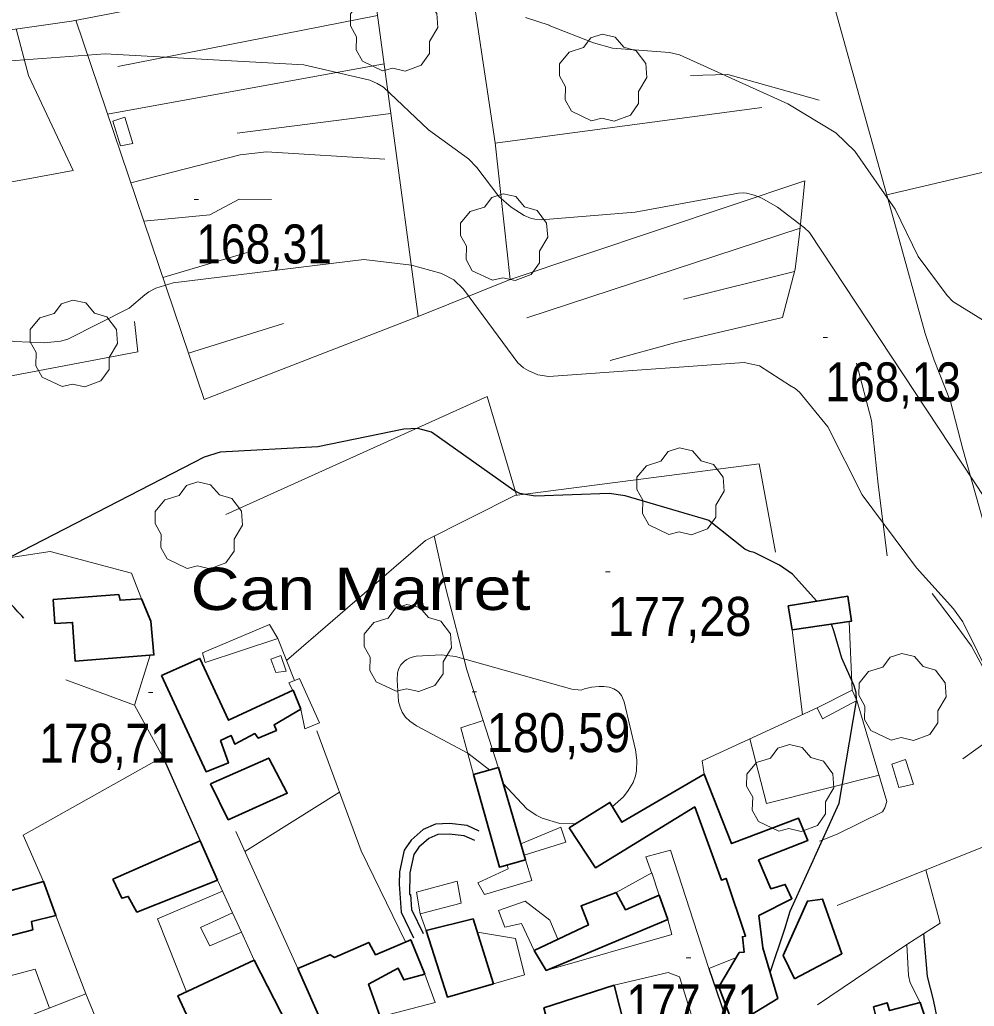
# Model space of a CAD drawing. Extents: x 480269 to 484877, y 4383588 to 4386804.
# Drawn here: x 480580.6 to 480794.8, y 4385573.2 to 4385794.6 of the extents above; entities that cross this region are included whole.
import ezdxf
from ezdxf.enums import TextEntityAlignment as Align

# ---------------------------------------------------------------- set-up
doc = ezdxf.new("R2010")
doc.units = 0
doc.header["$LTSCALE"] = 3.8
doc.linetypes.add('LONG_DASHED', pattern=[7.5, 6, -1.5])
doc.linetypes.add('MEDIUM_DASHED', pattern=[4.5, 3, -1.5])
for name, color, linetype, lineweight in [('25', 7, 'LONG_DASHED', 25), ('29', 7, 'Continuous', 13), ('38', 7, 'Continuous', 25), ('46', 7, 'Continuous', 25), ('47', 7, 'Continuous', 35), ('51', 7, 'Continuous', 13), ('7', 7, 'Continuous', 13), ('8', 7, 'Continuous', 25), ('9', 7, 'Continuous', 13)]:
    doc.layers.add(name, color=color, linetype=linetype, lineweight=lineweight)
doc.layers.add('5', color=7, linetype='Continuous')

msp = doc.modelspace()

# ---------------------------------------------------------------- linework, layer by layer
at = {"layer": '25'}
msp.add_lwpolyline([(480789.22, 4385557.02), (480788.11, 4385561.79), (480787.34, 4385566.1), (480785.63, 4385574.69), (480784.28, 4385579.89), (480783.43, 4385589.53)], dxfattribs=at)
at = {"layer": '29'}
for points in [[(480662.01, 4385783.18), (480657.47, 4385785.3), (480656.06, 4385787.84), (480656.16, 4385790.82), (480654.79, 4385793.23), (480654.83, 4385795.98), (480656.99, 4385798.58), (480660.18, 4385799.58), (480661.83, 4385801.77), (480664.4, 4385802.6), (480667.26, 4385801.95), (480669.21, 4385799.68), (480672.02, 4385798.86), (480674.15, 4385796.01), (480674.39, 4385792.88), (480672.51, 4385789.73), (480672.51, 4385787.05), (480670.69, 4385784.44), (480667.07, 4385783.1), (480664.3, 4385783.73)], [(480708.91, 4385771.96), (480704.37, 4385774.08), (480702.96, 4385776.62), (480703.06, 4385779.6), (480701.69, 4385782.01), (480701.73, 4385784.76), (480703.89, 4385787.36), (480707.08, 4385788.36), (480708.73, 4385790.55), (480711.3, 4385791.38), (480714.16, 4385790.73), (480716.11, 4385788.46), (480718.92, 4385787.64), (480721.05, 4385784.79), (480721.29, 4385781.66), (480719.41, 4385778.51), (480719.41, 4385775.83), (480717.59, 4385773.22), (480713.97, 4385771.88), (480711.2, 4385772.51)], [(480686.67, 4385736.16), (480682.13, 4385738.28), (480680.72, 4385740.82), (480680.82, 4385743.8), (480679.45, 4385746.21), (480679.49, 4385748.96), (480681.65, 4385751.56), (480684.84, 4385752.56), (480686.49, 4385754.75), (480689.06, 4385755.58), (480691.92, 4385754.93), (480693.87, 4385752.66), (480696.68, 4385751.84), (480698.81, 4385748.99), (480699.05, 4385745.86), (480697.17, 4385742.71), (480697.17, 4385740.03), (480695.35, 4385737.42), (480691.73, 4385736.08), (480688.96, 4385736.71)], [(480590.13, 4385712.29), (480585.59, 4385714.41), (480584.18, 4385716.95), (480584.28, 4385719.93), (480582.91, 4385722.34), (480582.95, 4385725.09), (480585.11, 4385727.69), (480588.3, 4385728.69), (480589.95, 4385730.88), (480592.52, 4385731.71), (480595.38, 4385731.06), (480597.33, 4385728.79), (480600.14, 4385727.97), (480602.27, 4385725.12), (480602.51, 4385721.99), (480600.63, 4385718.84), (480600.63, 4385716.16), (480598.81, 4385713.55), (480595.19, 4385712.21), (480592.42, 4385712.84)], [(480726.25, 4385679.13), (480721.71, 4385681.25), (480720.3, 4385683.79), (480720.4, 4385686.77), (480719.03, 4385689.18), (480719.07, 4385691.93), (480721.23, 4385694.53), (480724.42, 4385695.53), (480726.07, 4385697.72), (480728.64, 4385698.55), (480731.5, 4385697.9), (480733.45, 4385695.63), (480736.26, 4385694.81), (480738.39, 4385691.96), (480738.63, 4385688.83), (480736.75, 4385685.68), (480736.75, 4385683), (480734.93, 4385680.39), (480731.31, 4385679.05), (480728.54, 4385679.68)], [(480618.17, 4385671.48), (480613.63, 4385673.6), (480612.22, 4385676.14), (480612.32, 4385679.12), (480610.95, 4385681.53), (480610.99, 4385684.28), (480613.15, 4385686.88), (480616.34, 4385687.88), (480617.99, 4385690.07), (480620.56, 4385690.9), (480623.42, 4385690.25), (480625.37, 4385687.98), (480628.18, 4385687.16), (480630.31, 4385684.31), (480630.55, 4385681.18), (480628.67, 4385678.03), (480628.67, 4385675.35), (480626.85, 4385672.74), (480623.23, 4385671.4), (480620.46, 4385672.03)], [(480665.07, 4385643.94), (480660.53, 4385646.06), (480659.12, 4385648.6), (480659.22, 4385651.58), (480657.85, 4385653.99), (480657.89, 4385656.74), (480660.05, 4385659.34), (480663.24, 4385660.34), (480664.89, 4385662.53), (480667.46, 4385663.36), (480670.32, 4385662.71), (480672.27, 4385660.44), (480675.08, 4385659.62), (480677.21, 4385656.77), (480677.45, 4385653.64), (480675.57, 4385650.49), (480675.57, 4385647.81), (480673.75, 4385645.2), (480670.13, 4385643.86), (480667.36, 4385644.49)], [(480776.08, 4385632.95), (480771.54, 4385635.07), (480770.13, 4385637.61), (480770.23, 4385640.59), (480768.86, 4385643), (480768.9, 4385645.75), (480771.06, 4385648.35), (480774.25, 4385649.35), (480775.9, 4385651.54), (480778.47, 4385652.37), (480781.33, 4385651.72), (480783.28, 4385649.45), (480786.09, 4385648.63), (480788.22, 4385645.78), (480788.46, 4385642.65), (480786.58, 4385639.5), (480786.58, 4385636.82), (480784.76, 4385634.21), (480781.14, 4385632.87), (480778.37, 4385633.5)], [(480750.89, 4385612.53), (480746.35, 4385614.65), (480744.94, 4385617.19), (480745.04, 4385620.17), (480743.67, 4385622.58), (480743.71, 4385625.33), (480745.87, 4385627.93), (480749.06, 4385628.93), (480750.71, 4385631.12), (480753.28, 4385631.95), (480756.14, 4385631.3), (480758.09, 4385629.03), (480760.9, 4385628.21), (480763.03, 4385625.36), (480763.27, 4385622.23), (480761.39, 4385619.08), (480761.39, 4385616.4), (480759.57, 4385613.79), (480755.95, 4385612.45), (480753.18, 4385613.08)]]:
    msp.add_lwpolyline(points, close=True, dxfattribs=at)
at = {"layer": '38'}
msp.add_lwpolyline([(480683.69, 4385612.53), (480680.98, 4385613.79), (480677.04, 4385614.21), (480673.87, 4385614.09), (480671.13, 4385612.86), (480668.39, 4385610.51), (480666.81, 4385608.24), (480665.78, 4385603.42), (480665.73, 4385600.65), (480665.75, 4385600.65), (480666.16, 4385594.32), (480668.96, 4385588.56)], dxfattribs=at)
at = {"layer": '38', "linetype": 'MEDIUM_DASHED'}
msp.add_lwpolyline([(480682.7, 4385610.39), (480680.34, 4385611.49), (480676.95, 4385611.85), (480674.42, 4385611.76), (480672.4, 4385610.85), (480670.15, 4385608.92), (480669.01, 4385607.28), (480668.13, 4385603.15), (480668.05, 4385598.3), (480668.26, 4385598.3), (480668.48, 4385594.93), (480671.08, 4385589.58)], dxfattribs=at)
at = {"layer": '38', "linetype": 'LONG_DASHED'}
msp.add_spline([(480581.52, 4385660.35), (480575.47, 4385668.31), (480574.01, 4385673.25), (480573.02, 4385678.22), (480572.49, 4385687.71), (480572.22, 4385691.28), (480571.08, 4385696.22), (480568.68, 4385698.57), (480562.03, 4385697.91), (480552.36, 4385693.99), (480535.36, 4385688.96)], degree=3, dxfattribs=at)
at = {"layer": '46'}
msp.add_line((480612.69, 4385629.17), (480621.04, 4385610.34), dxfattribs=at)
msp.add_lwpolyline([(480735.22, 4385581.68), (480740.55, 4385566.01), (480747.84, 4385546.91), (480766.46, 4385553.39)], dxfattribs=at)
at = {"layer": '47', "lineweight": 13}
for p, q in [((480643.64, 4385639.89), (480644.55, 4385635.5)), ((480595.38, 4385576.04), (480588.69, 4385593.57))]:
    msp.add_line(p, q, dxfattribs=at)
for points in [[(480605.95, 4385766.87), (480604.18, 4385772.76), (480601.51, 4385771.88), (480603.22, 4385766.31)], [(480621.58, 4385652.5), (480636.63, 4385658.9), (480638.51, 4385655.76), (480622.22, 4385650.35)], [(480639.14, 4385651.95), (480640.33, 4385648.45), (480638.06, 4385648.1), (480636.94, 4385651.13)], [(480760.68, 4385637.69), (480759.53, 4385640.16), (480767.39, 4385644.17), (480768.44, 4385641.83)], [(480779.36, 4385628.61), (480781.14, 4385623.06), (480777.83, 4385622.28), (480776.23, 4385627.55)], [(480669.62, 4385598.82), (480670.42, 4385593.97), (480679.63, 4385596.32), (480678.74, 4385601.3)], [(480623.22, 4385586.78), (480630.32, 4385589.81), (480628.3, 4385594.21), (480621.15, 4385590.87)]]:
    msp.add_lwpolyline(points, close=True, dxfattribs=at)
at = {"layer": '47'}
for points in [[(480607.92, 4385664.69), (480609.98, 4385659.67), (480610.7, 4385652.08), (480593, 4385650.68), (480592.45, 4385659.37), (480588.44, 4385659.15), (480588.11, 4385664.47), (480602.8, 4385665.61), (480603.11, 4385664.32)], [(480766.41, 4385665.25), (480767.24, 4385659.65), (480753.86, 4385657.71), (480753, 4385663.06)], [(480612.42, 4385647.45), (480622.4, 4385625.85), (480627.42, 4385627.82), (480625.66, 4385632.86), (480627.99, 4385633.99), (480628.83, 4385632.06), (480633.35, 4385634.4), (480634.1, 4385633.38), (480638.17, 4385635.13), (480637.64, 4385636.38), (480643.65, 4385639.89), (480641.92, 4385644.15), (480627.42, 4385637.39), (480621.02, 4385651.27)], [(480623.39, 4385623.13), (480627.36, 4385615.06), (480640.59, 4385621.01), (480636.46, 4385628.9)], [(480694.06, 4385606.08), (480687.99, 4385626.78), (480682.38, 4385625.23), (480688.22, 4385604.44)], [(480703.85, 4385613.25), (480709.75, 4385604.32), (480732.05, 4385617.96), (480738.02, 4385601.52), (480739.06, 4385601.92), (480743.44, 4385588.98), (480742.72, 4385588.81), (480743.13, 4385585.39), (480742.01, 4385585.25), (480737.46, 4385577.55), (480740.77, 4385568.91), (480750.66, 4385574.93), (480747.31, 4385586.32), (480746.41, 4385593.55), (480753.84, 4385597.33), (480752.35, 4385600.56), (480749.1, 4385599.58), (480746.38, 4385606.07), (480757.39, 4385610.41), (480755.31, 4385615.45), (480740.29, 4385609.71), (480734.17, 4385625.3), (480715.71, 4385614.52), (480713.01, 4385618.98)], [(480601.45, 4385601.73), (480621.04, 4385610.34), (480624.93, 4385601.55), (480606.86, 4385594.37), (480604.94, 4385597.88), (480603.52, 4385597.44)], [(480571.01, 4385584.29), (480566.57, 4385599.17), (480575.26, 4385601.57), (480576.16, 4385598.51), (480585.93, 4385601.21), (480588.69, 4385593.57), (480583.24, 4385592.27), (480583.49, 4385590.39), (480575.37, 4385588.24), (480574.85, 4385590.14), (480572.58, 4385589.7), (480573.61, 4385585.17)], [(480695.98, 4385585.74), (480698.69, 4385581.28), (480725.99, 4385592.67), (480724.06, 4385598.14), (480716.47, 4385594.88), (480714.39, 4385598.78), (480706.52, 4385595.73), (480708.17, 4385591.47)], [(480754.39, 4385579.37), (480765.05, 4385584.99), (480760.71, 4385597.28), (480757.31, 4385596.83), (480751.87, 4385584.63)], [(480686.92, 4385578.26), (480682.31, 4385592.82), (480671.74, 4385590.22), (480676.54, 4385575.29)], [(480671.51, 4385580.4), (480668.3, 4385588.14), (480660.39, 4385584.79), (480658.9, 4385587.54), (480651.18, 4385584.17), (480650.2, 4385584.78), (480642.96, 4385581.67), (480648.76, 4385568.7), (480650.9, 4385567.89), (480661.43, 4385570.88), (480658.86, 4385578.2), (480665.53, 4385581.74), (480666.8, 4385579.12)], [(480633.19, 4385583.53), (480640.63, 4385568.95), (480614.59, 4385557.75), (480613.02, 4385561.5), (480602.91, 4385557.67), (480600.99, 4385562.37), (480618.46, 4385570.38), (480616.06, 4385575.57)], [(480700.24, 4385564.97), (480698.2, 4385572.88), (480713.99, 4385577.95), (480716.35, 4385568.55), (480713.82, 4385567.71), (480714.57, 4385564.17), (480713.08, 4385563.87), (480711.8, 4385564.46), (480707.16, 4385563.43), (480705.65, 4385566.47)], [(480759.2, 4385564.8), (480773.14, 4385569.23), (480772.16, 4385573.07), (480775.2, 4385574.01), (480775.77, 4385572.24), (480782.6, 4385574.09), (480786.93, 4385561.05), (480766.46, 4385553.39), (480765.44, 4385555.92), (480762.52, 4385554.84)]]:
    msp.add_lwpolyline(points, close=True, dxfattribs=at)
at = {"layer": '47', "lineweight": 13}
for points in [[(480644.55, 4385635.5), (480647.84, 4385636.8), (480643.35, 4385646.78), (480641, 4385645.81), (480642.03, 4385643.75)], [(480693.77, 4385607.1), (480703.12, 4385610.01), (480702, 4385613.39), (480693.02, 4385609.66)], [(480694.06, 4385606.08), (480695.47, 4385601.41), (480684.86, 4385598.33), (480683.34, 4385600.89), (480690.19, 4385604.05), (480689.96, 4385604.93)], [(480695.98, 4385585.74), (480693.15, 4385591.78), (480689.43, 4385590.94), (480688.04, 4385594.69), (480693.98, 4385596.83), (480699.51, 4385592.53), (480701.33, 4385588.26)], [(480582.39, 4385570.89), (480595.38, 4385576.04), (480600.99, 4385562.37)]]:
    msp.add_lwpolyline(points, dxfattribs=at)
at = {"layer": '51'}
for p, q in [((480660.86, 4385795.61), (480602.6, 4385784.1)), ((480600.29, 4385773.45), (480662.34, 4385784.7)), ((480775.13, 4385755.32), (480884.44, 4385781.21)), ((480663.85, 4385773.55), (480629.37, 4385769.16)), ((480687.27, 4385766.93), (480747.09, 4385774.96)), ((480755.68, 4385747.86), (480694.4, 4385727.74)), ((480612.69, 4385736.79), (480631.65, 4385742.35)), ((480729.55, 4385731.94), (480754.41, 4385738.14)), ((480618.45, 4385719.76), (480639.78, 4385726.45)), ((480767.39, 4385644.17), (480766.66, 4385659.57)), ((480756.23, 4385638.65), (480753.86, 4385657.71)), ((480642.24, 4385646.33), (480638.51, 4385655.76)), ((480606.35, 4385640.76), (480590.94, 4385646.45)), ((480631.11, 4385607.92), (480652.31, 4385621.29)), ((480642.96, 4385581.67), (480629.06, 4385612.45)), ((480585.93, 4385601.21), (480581.38, 4385611.65)), ((480628.3, 4385594.21), (480624.93, 4385601.55)), ((480671.74, 4385590.22), (480670.42, 4385593.97)), ((480633.19, 4385583.53), (480630.32, 4385589.81))]:
    msp.add_line(p, q, dxfattribs=at)
for points in [[(480809.11, 4385613.96), (480800.82, 4385667.81), (480792.16, 4385698.24), (480789.45, 4385708.93), (480785.77, 4385718.23), (480783.71, 4385724.17), (480777.08, 4385748.29), (480759.62, 4385811), (480763.44, 4385813.83), (480767.31, 4385815.79), (480774.14, 4385820.71), (480782.4, 4385828.04), (480786.28, 4385835.7), (480790.32, 4385842.86), (480793.62, 4385850.58), (480795.12, 4385854.68), (480797.54, 4385862.39), (480798.22, 4385865.4)], [(480527.34, 4385776.59), (480567.42, 4385790.78), (480592.2, 4385794.32), (480658.53, 4385807.06), (480680.6, 4385811.47), (480687.26, 4385767.03), (480690.66, 4385736.36)], [(480659.28, 4385807.21), (480663.92, 4385773.02), (480669.99, 4385728)], [(480756.73, 4385758.47), (480690.66, 4385736.36), (480669.99, 4385728), (480621.95, 4385709.39), (480593.16, 4385794.5)], [(480528.15, 4385748.88), (480592.55, 4385760.76), (480582.53, 4385782.14), (480579.8, 4385792.55)], [(480731.09, 4385782.11), (480739.43, 4385782.36), (480759.96, 4385776.55)], [(480605.52, 4385757.99), (480630.03, 4385764.31), (480635.95, 4385765.01), (480662.47, 4385763.31)], [(480751.76, 4385727.81), (480754.55, 4385738.67), (480755.55, 4385746.6), (480756.73, 4385758.47)], [(480608.42, 4385749.41), (480623.22, 4385750.85), (480629.82, 4385754.35), (480637.04, 4385754.25)], [(480751.76, 4385727.81), (480727.81, 4385722.17), (480713.03, 4385718.11)], [(480571.59, 4385713.35), (480607.08, 4385720.06), (480606.32, 4385726.9)], [(480768.31, 4385717.54), (480771.73, 4385704.67), (480773.17, 4385690.28), (480775.19, 4385674.34)], [(480692.04, 4385687.89), (480685.5, 4385710.05), (480626.83, 4385683.55)], [(480537.84, 4385676.46), (480537.47, 4385689.05), (480567.49, 4385697.14), (480572.19, 4385672.96), (480587.41, 4385675.29), (480605.69, 4385670.43), (480607.92, 4385664.69)], [(480640.46, 4385650.85), (480671.6, 4385677.77), (480691.64, 4385687.84), (480746.49, 4385694.99), (480750.17, 4385675.1)], [(480688.04, 4385626.66), (480680.92, 4385648.71), (480676.19, 4385666.94), (480673.6, 4385678.78)], [(480792.21, 4385628.72), (480798, 4385632.93), (480799.42, 4385639.98), (480797.54, 4385647.68), (480794.15, 4385654.05), (480790.21, 4385659.33), (480785.29, 4385665.86), (480785.29, 4385665.86)], [(480609.84, 4385652.02), (480606.35, 4385640.76), (480612.69, 4385629.17), (480581.38, 4385611.65)], [(480768.44, 4385641.83), (480775.15, 4385619.14), (480774.69, 4385617.77), (480774.18, 4385616.88), (480764.01, 4385611.83), (480760, 4385610.3)], [(480734.17, 4385625.3), (480733.68, 4385628.31), (480759.53, 4385640.16)], [(480684.59, 4385637.38), (480679.55, 4385635.69), (480682.38, 4385625.23)], [(480667.12, 4385587.65), (480657.17, 4385608.13), (480647.22, 4385635)], [(480773.4, 4385625.05), (480748.14, 4385618.69), (480744.42, 4385633.23)], [(480764.03, 4385595.84), (480809.11, 4385613.96), (480810.46, 4385574.82)], [(480741.37, 4385584.16), (480735.22, 4385581.68), (480726.57, 4385608.23), (480721.06, 4385606.73), (480722.42, 4385603.03)], [(480714.39, 4385598.78), (480722.38, 4385603.14), (480724.06, 4385598.14)], [(480779.62, 4385587.08), (480787.11, 4385591.9), (480783.89, 4385603.82)], [(480618.02, 4385576.48), (480611.47, 4385592.86), (480626.06, 4385599.08)], [(480725.99, 4385592.67), (480726.9, 4385589.35), (480698.69, 4385581.28)], [(480686.92, 4385578.26), (480693.82, 4385580.25), (480691.8, 4385588.45), (480683.27, 4385589.81)], [(480782.6, 4385574.09), (480780.37, 4385578.48), (480780, 4385580.09), (480779.62, 4385587.08), (480759.55, 4385573.55)], [(480576.8, 4385568.79), (480573.57, 4385578.76), (480584.07, 4385581.54), (480587.23, 4385572.81)], [(480735.46, 4385558.06), (480728.6, 4385579.8), (480726.1, 4385580.8), (480713.99, 4385577.95)], [(480661.43, 4385570.88), (480673.78, 4385574.09), (480671.51, 4385580.4)]]:
    msp.add_lwpolyline(points, dxfattribs=at)
at = {"layer": '7'}
for p, q in [((480619.7, 4385754.3), (480620.7, 4385754.3)), ((480760.84, 4385723.34), (480761.84, 4385723.34)), ((480712.04, 4385670.71), (480713.04, 4385670.71)), ((480609.46, 4385643.66), (480610.46, 4385643.66)), ((480682.07, 4385643.78), (480683.07, 4385643.78)), ((480730.15, 4385584.06), (480731.15, 4385584.06))]:
    msp.add_line(p, q, dxfattribs=at)
at = {"layer": '8'}
for points in [[(480759.4, 4385664.1), (480753.99, 4385670.18), (480751.09, 4385672.23), (480745.34, 4385675.04), (480744.4, 4385675.28), (480743.27, 4385675.82), (480735.27, 4385682.17), (480735.27, 4385682.21), (480735.26, 4385682.22), (480735.25, 4385682.24), (480716.45, 4385687.77), (480712.87, 4385688.3), (480696.26, 4385687.72), (480692.81, 4385688.3), (480691.42, 4385688.96), (480672.98, 4385702.08), (480669.91, 4385702.89), (480666.77, 4385702.76), (480647.47, 4385698.78), (480625.53, 4385697.54), (480621.94, 4385696.45), (480561.65, 4385665.39)], [(480768.36, 4385642.01), (480768.22, 4385643.63), (480767.84, 4385645.1), (480765.02, 4385651.32), (480763.28, 4385657.48), (480762.73, 4385659)], [(480748.94, 4385580.78), (480752.28, 4385590.56), (480752.27, 4385590.59), (480752.27, 4385590.6), (480753.44, 4385594.55), (480764.42, 4385618.77), (480768.32, 4385641.77)]]:
    msp.add_lwpolyline(points, dxfattribs=at)
at = {"layer": '9'}
msp.add_line((480701.78, 4385614.26), (480705.28, 4385614.15), dxfattribs=at)
for points in [[(480799.71, 4385725.35), (480789.93, 4385731.42), (480788.69, 4385732.71), (480782.18, 4385741.49), (480777.01, 4385752.11), (480767.95, 4385765.14), (480763.66, 4385769.23), (480752.92, 4385775.78), (480728.64, 4385786.75), (480726.37, 4385787.28), (480713.58, 4385788.26), (480709.33, 4385789.45), (480699.41, 4385793.35), (480699.39, 4385793.36), (480699.36, 4385793.38), (480694.04, 4385795.15)], [(480799.79, 4385683.2), (480757.77, 4385746.9), (480756.7, 4385747.9), (480750.63, 4385752.58), (480747.1, 4385754.56), (480745.34, 4385755.25), (480743.67, 4385755.73), (480742.99, 4385755.76), (480741.89, 4385755.72), (480718.65, 4385751.45), (480697.61, 4385749.74), (480696.19, 4385749.83), (480695.22, 4385750.08), (480693.8, 4385750.69), (480690.82, 4385752.54), (480688.06, 4385754.93), (480683.14, 4385761.49), (480681.3, 4385763.37), (480672.32, 4385769.91), (480662.23, 4385779.49), (480660.75, 4385780.35), (480659.1, 4385781.05), (480644.33, 4385784.53), (480599.72, 4385786.95), (480573.39, 4385785.05)], [(480798.73, 4385646.33), (480792.19, 4385659.53), (480790.07, 4385662.43), (480781.81, 4385671.58), (480769.63, 4385687.98), (480761.88, 4385703.27), (480755.58, 4385711.03), (480754.57, 4385711.83), (480753.64, 4385712.39), (480753.6, 4385712.41), (480753.53, 4385712.47), (480746.56, 4385716.96), (480743.14, 4385717.71), (480699.31, 4385714.52), (480696.86, 4385714.9), (480694.65, 4385715.91), (480693.63, 4385716.52), (480692.38, 4385717.6), (480680.18, 4385734.12), (480677.98, 4385736.27), (480675.52, 4385737.5), (480674.97, 4385737.71), (480668.48, 4385739.53), (480657.82, 4385740.82), (480615.01, 4385735.58), (480611.11, 4385734.35), (480609.54, 4385733.55), (480608.65, 4385732.92), (480605.16, 4385729.88)], [(480605.16, 4385729.88), (480591.39, 4385722.97), (480589.75, 4385722.52), (480586.14, 4385722.09), (480579.43, 4385722.43), (480576.24, 4385722.96), (480573.18, 4385724.08), (480570.56, 4385725.67), (480570.06, 4385726.07), (480563.81, 4385730.34), (480561.71, 4385731.37), (480559.99, 4385731.93), (480555.87, 4385732.65), (480540.93, 4385733), (480529.92, 4385731.95), (480527.22, 4385731.35)], [(480713.58, 4385618.04), (480716.04, 4385620.25), (480717.13, 4385621.62), (480718.23, 4385623.46), (480718.78, 4385624.91), (480718.97, 4385626.02), (480719.01, 4385628.46), (480718.75, 4385630.79), (480716.21, 4385641.52), (480715.6, 4385642.99), (480715.02, 4385643.68), (480714.66, 4385643.99), (480713.91, 4385644.44), (480713.07, 4385644.74), (480712.83, 4385644.81), (480711.64, 4385644.99), (480710.62, 4385645.01), (480708.88, 4385644.84), (480707.3, 4385644.48), (480706.57, 4385644.19), (480704.49, 4385644.37), (480678.34, 4385651.75), (480675.2, 4385652.08), (480669.55, 4385651.77), (480668.61, 4385651.54), (480668.16, 4385651.38), (480667.47, 4385651.05), (480666.89, 4385650.63), (480666.74, 4385650.51), (480666.1, 4385649.83), (480665.7, 4385649.19), (480665.54, 4385648.8), (480665.35, 4385648.03), (480665.24, 4385646.38), (480665.57, 4385641.59), (480665.91, 4385640.35), (480666.42, 4385639.2), (480666.97, 4385638.35), (480667.14, 4385638.13), (480668.1, 4385637.17), (480669.58, 4385636.18), (480681.16, 4385630.05), (480686.04, 4385626.24)], [(480689.01, 4385623.29), (480694.38, 4385617.5), (480696.43, 4385616.09), (480697.8, 4385615.46), (480701.78, 4385614.26)]]:
    msp.add_lwpolyline(points, dxfattribs=at)

# ---------------------------------------------------------------- texts
at = {"layer": '5', "width": 1.2}
msp.add_text('Can Marret', height=9.5, dxfattribs=at).set_placement((480695.15, 4385662.15), align=Align.RIGHT)
at = {"layer": '7'}
for s, width, p in [('168,31', 0.85, (480620.2, 4385739.93)), ('168,13', 0.85, (480761.34, 4385708.97)), ('177,28', 0.9, (480712.54, 4385656.34)), ('180,59', 0.9, (480685.38, 4385630.25)), ('178,71', 0.85, (480584.97, 4385627.88)), ('177,71', 0.85, (480716.73, 4385569.37))]:
    msp.add_text(s, height=8.75, dxfattribs=dict(at, width=width)).set_placement(p)

doc.saveas('drawing.dxf')
